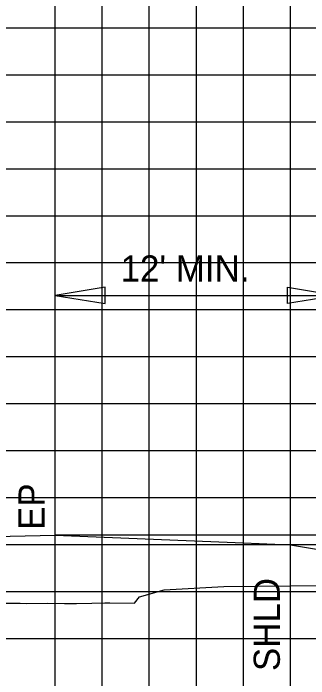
# Model space of a CAD drawing. Extents: x 2193008 to 2198143, y 1236112 to 1237864.
# Drawn here: x 2195267 to 2195279.56, y 1237266.4 to 1237294.72 of the extents above; entities that cross this region are included whole.
import ezdxf

# ---------------------------------------------------------------- set-up
doc = ezdxf.new("R2010")
doc.units = 0
for name, color, linetype in [('3', 7, 'Continuous'), ('60', 7, 'Continuous'), ('GSDIMS', 7, 'Continuous'), ('Level 55', 7, 'Continuous'), ('Level 61', 7, 'Continuous'), ('M-ROADS', 7, 'Continuous')]:
    doc.layers.add(name, color=color, linetype=linetype)

msp = doc.modelspace()

# ---------------------------------------------------------------- linework, layer by layer
at = {"layer": '3'}
msp.add_line((2195268.783, 1237272.498), (2195268.783, 1237283.905), dxfattribs=at)
at = {"layer": '60'}
msp.add_lwpolyline([(2195238.783, 1237272.132), (2195240.287, 1237272.508), (2195244.287, 1237272.348), (2195244.617, 1237272.348), (2195244.783, 1237271.848), (2195246.783, 1237272.014), (2195252.783, 1237272.146), (2195268.783, 1237272.498), (2195276.783, 1237272.178), (2195278.783, 1237272.098), (2195290.783, 1237270.098), (2195293.783, 1237270.098), (2195294.132, 1237270.185)], dxfattribs=at)
at = {"layer": 'GSDIMS'}
for p, q in [((2195281.854, 1237272.498), (2195268.783, 1237272.498)), ((2195278.783, 1237266.684), (2195278.783, 1237272.098))]:
    msp.add_line(p, q, dxfattribs=at)
for points in [[(2195268.783, 1237282.71), (2195270.912, 1237282.363), (2195270.912, 1237283.058)], [(2195280.783, 1237282.71), (2195278.655, 1237282.363), (2195278.655, 1237283.058)]]:
    msp.add_lwpolyline(points, close=True, dxfattribs=at)
at = {"layer": 'Level 61'}
msp.add_line((2195268.783, 1237282.71), (2195280.783, 1237282.71), dxfattribs=at)
at = {"layer": 'M-ROADS'}
for p, q in [((2195268.783, 1237258.106), (2195268.783, 1237318.106)), ((2195270.783, 1237258.106), (2195270.783, 1237318.106)), ((2195272.783, 1237258.106), (2195272.783, 1237318.106)), ((2195274.783, 1237258.106), (2195274.783, 1237318.106)), ((2195276.783, 1237258.106), (2195276.783, 1237318.106)), ((2195278.783, 1237258.106), (2195278.783, 1237318.106)), ((2195238.783, 1237294.106), (2195368.783, 1237294.106)), ((2195238.783, 1237292.106), (2195368.783, 1237292.106)), ((2195238.783, 1237290.106), (2195368.783, 1237290.106)), ((2195238.783, 1237288.106), (2195368.783, 1237288.106)), ((2195238.783, 1237286.106), (2195368.783, 1237286.106)), ((2195238.783, 1237284.106), (2195368.783, 1237284.106)), ((2195238.783, 1237282.106), (2195368.783, 1237282.106)), ((2195238.783, 1237280.106), (2195368.783, 1237280.106)), ((2195238.783, 1237278.106), (2195368.783, 1237278.106)), ((2195238.783, 1237276.106), (2195368.783, 1237276.106)), ((2195238.783, 1237274.106), (2195368.783, 1237274.106)), ((2195238.783, 1237272.106), (2195368.783, 1237272.106)), ((2195238.783, 1237270.106), (2195368.783, 1237270.106)), ((2195238.783, 1237268.106), (2195368.783, 1237268.106))]:
    msp.add_line(p, q, dxfattribs=at)
msp.add_lwpolyline([(2195266.001, 1237269.617), (2195267.151, 1237269.608), (2195267.299, 1237269.613), (2195267.576, 1237269.6), (2195268.434, 1237269.604), (2195269.175, 1237269.598), (2195269.686, 1237269.602), (2195270.345, 1237269.607), (2195270.898, 1237269.619), (2195271.099, 1237269.618), (2195272.148, 1237269.61), (2195272.362, 1237269.873), (2195273.416, 1237270.172), (2195275.943, 1237270.317), (2195284.398, 1237270.412)], dxfattribs=at)

# ---------------------------------------------------------------- texts
at = {"layer": 'Level 55'}
msp.add_text("12' MIN.", height=1.1105, dxfattribs=at).set_placement((2195271.561, 1237283.303))
for s, p in [('EP', (2195268.331, 1237272.729)), ('SHLD', (2195278.331, 1237266.72))]:
    msp.add_text(s, height=1.1105, rotation=90, dxfattribs=at).set_placement(p)

doc.saveas('drawing.dxf')
